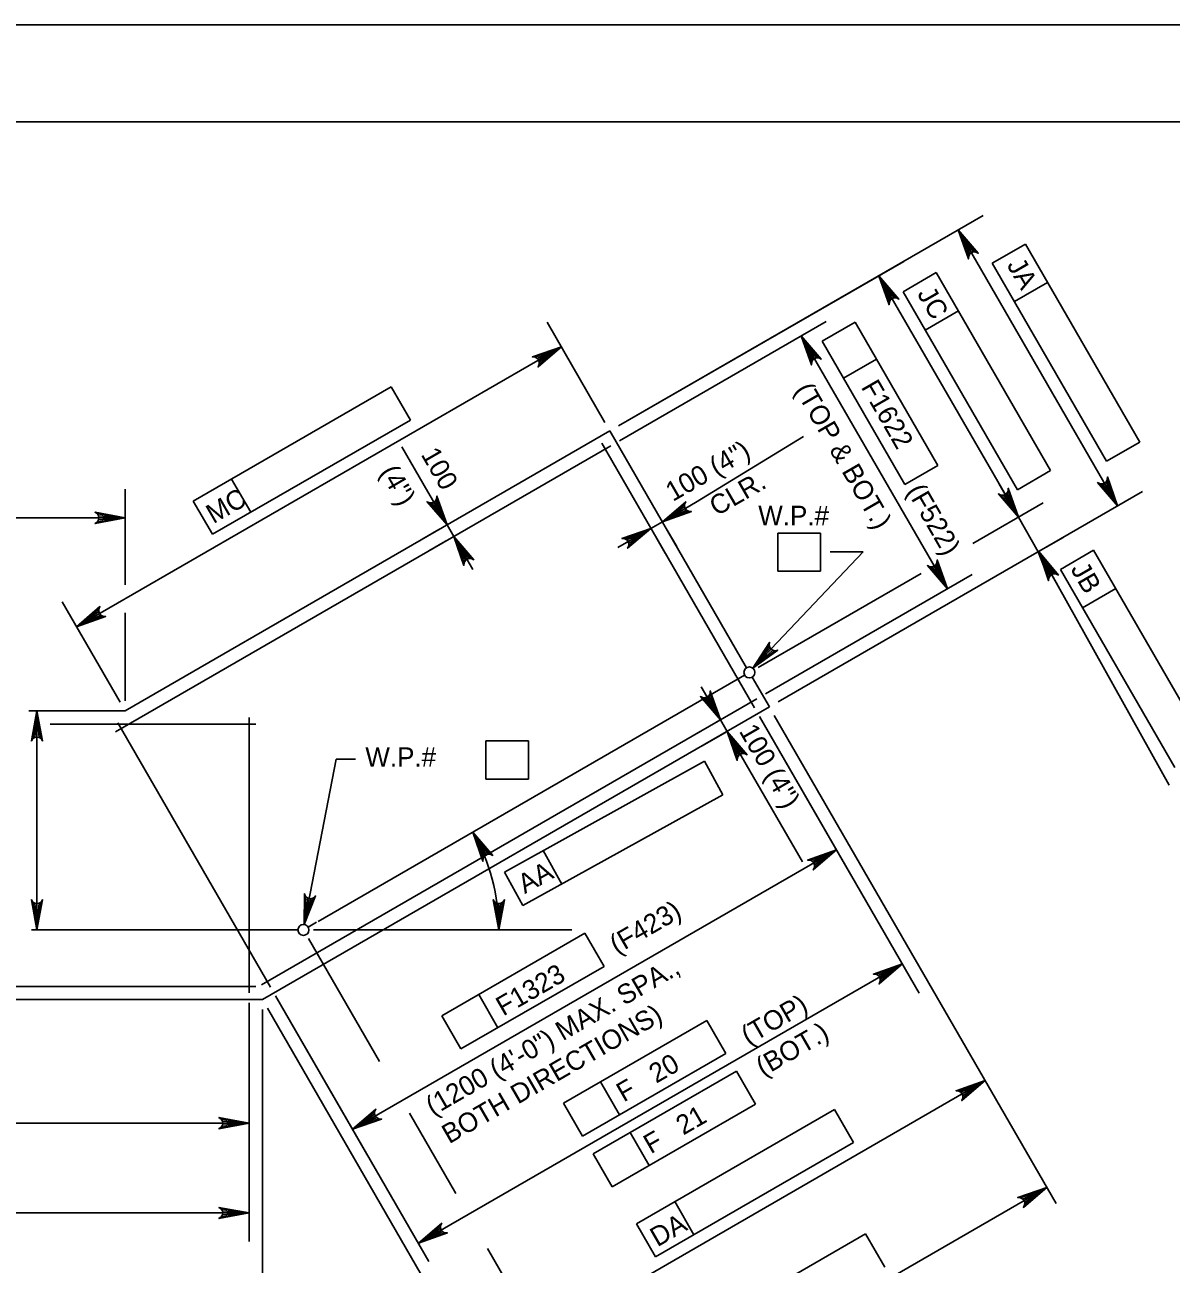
# Model space of a CAD drawing. Extents: x 638340 to 640241, y 295465 to 298435.
# Drawn here: x 639648.1 to 639825, y 298244.1 to 298435.5 of the extents above; entities that cross this region are included whole.
import ezdxf

# ---------------------------------------------------------------- set-up
doc = ezdxf.new("R2010")
doc.units = 0
for name, color, linetype in [('10', 7, 'Continuous'), ('2', 7, 'Continuous'), ('4', 7, 'Continuous'), ('6', 7, 'Continuous'), ('PLT-BNDY', 7, 'Continuous')]:
    doc.layers.add(name, color=color, linetype=linetype)

msp = doc.modelspace()

# ---------------------------------------------------------------- linework, layer by layer
at = {"layer": '10'}
for p, q in [((639663.56, 298329.53), (639738.4, 298372.74)), ((639759.5, 298336.18), (639738.4, 298372.74)), ((639693.33, 298297), (639759.19, 298335.02)), ((639763.01, 298330.12), (639760.35, 298334.71)), ((639649.87, 298329.53), (639648.7, 298329.53)), ((639663.56, 298329.53), (639649.87, 298329.53)), ((639684.74, 298284.93), (639763.01, 298330.12)), ((639691.82, 298296.12), (639693.11, 298296.87)), ((639690.23, 298295.7), (639649.07, 298295.7)), ((639465.06, 298284.93), (639684.74, 298284.93))]:
    msp.add_line(p, q, dxfattribs=at)
at = {"layer": '2'}
msp.add_line((639316.46, 298420.46), (640102.46, 298420.46), dxfattribs=at)
at = {"layer": '4'}
for p, q in [((639739.73, 298373.51), (639796, 298406)), ((639792.17, 298403.78), (639816.77, 298361.16)), ((639797.42, 298398.65), (639802.54, 298401.6)), ((639802.54, 298401.6), (639820.19, 298371.03)), ((639739.73, 298373.51), (639783.76, 298398.93)), ((639815.07, 298368.07), (639797.42, 298398.65)), ((639779.93, 298396.71), (639799.98, 298361.98)), ((639783.64, 298394.24), (639788.75, 298397.2)), ((639788.75, 298397.2), (639806.41, 298366.62)), ((639800.84, 298392.72), (639805.96, 298395.67)), ((639801.29, 298363.67), (639783.64, 298394.24)), ((639739.87, 298371.22), (639771.77, 298389.64)), ((639787.06, 298388.31), (639792.18, 298391.27)), ((639737.63, 298374.07), (639728.68, 298389.56)), ((639771.15, 298386.58), (639776.26, 298389.54)), ((639776.26, 298389.54), (639789.03, 298367.42)), ((639767.94, 298387.43), (639790.49, 298348.36)), ((639783.91, 298364.47), (639771.15, 298386.58)), ((639656.06, 298342.52), (639730.9, 298385.73)), ((639774.44, 298380.87), (639779.56, 298383.83)), ((639674.06, 298361.89), (639704.63, 298379.55)), ((639704.63, 298379.55), (639707.58, 298374.43)), ((639707.58, 298374.43), (639677.01, 298356.78)), ((639751.6, 298361.68), (639768.29, 298371.87)), ((639820.19, 298371.03), (639815.07, 298368.07)), ((639710.3, 298363.34), (639706.29, 298370.27)), ((639789.03, 298367.42), (639783.91, 298364.47)), ((639682.94, 298360.2), (639679.99, 298365.32)), ((639806.41, 298366.62), (639801.29, 298363.67)), ((639663.56, 298348.98), (639663.56, 298363.74)), ((639713.25, 298358.22), (639710.3, 298363.34)), ((639764.34, 298330.89), (639820.61, 298363.38)), ((639801.46, 298359.42), (639798.5, 298364.54)), ((639677.01, 298356.78), (639674.06, 298361.89)), ((639746.49, 298358.73), (639751.6, 298361.68)), ((639794.41, 298355.35), (639805.29, 298361.64)), ((639489.31, 298359.31), (639663.56, 298359.31)), ((639801.46, 298359.42), (639804.53, 298354.09)), ((639712, 298357.5), (639709.42, 298356.01)), ((639714.28, 298356.45), (639713.25, 298358.22)), ((639744.71, 298357.7), (639739.6, 298354.75)), ((639744.71, 298357.7), (639746.49, 298358.73)), ((639747.23, 298357.44), (639748.7, 298354.89)), ((639713.02, 298355.72), (639710.44, 298354.23)), ((639714.28, 298356.45), (639717.23, 298351.33)), ((639745.46, 298356.41), (639746.93, 298353.87)), ((639764.29, 298356.97), (639770.88, 298356.97)), ((639764.29, 298351.07), (639764.29, 298356.97)), ((639770.88, 298351.07), (639770.88, 298356.97)), ((639805.86, 298354.86), (639808.37, 298356.31)), ((639760.46, 298336.12), (639777.48, 298354.06)), ((639777.48, 298354.06), (639772.38, 298354.06)), ((639804.61, 298354.14), (639824.73, 298318.04)), ((639807.93, 298351.37), (639813.05, 298354.32)), ((639813.05, 298354.32), (639830.7, 298323.75)), ((639806.01, 298351.54), (639807.48, 298348.98)), ((639825.59, 298320.79), (639807.93, 298351.37)), ((639761.26, 298336.21), (639786.42, 298350.74)), ((639762.42, 298332.15), (639794.33, 298350.57)), ((639770.88, 298351.07), (639764.29, 298351.07)), ((639811.36, 298345.44), (639816.47, 298348.39)), ((639662.79, 298330.87), (639653.85, 298346.36)), ((639663.56, 298331.07), (639663.56, 298344.65)), ((639755.46, 298328.13), (639752.5, 298333.24)), ((639649.94, 298295.7), (639649.94, 298329.53)), ((639761.48, 298328.65), (639786.15, 298285.92)), ((639761.48, 298328.65), (639775.59, 298304.22)), ((639763.77, 298328.79), (639807.27, 298253.44)), ((639755.19, 298327.97), (639751.62, 298325.91)), ((639755.46, 298328.13), (639756.48, 298326.35)), ((639719.23, 298324.89), (639725.82, 298324.89)), ((639719.23, 298318.99), (639719.23, 298324.89)), ((639725.82, 298318.99), (639725.82, 298324.89)), ((639756.22, 298326.2), (639752.64, 298324.14)), ((639756.48, 298326.35), (639759.43, 298321.24)), ((639691.2, 298296.53), (639696.14, 298322.06)), ((639699.09, 298322.06), (639696.14, 298322.06)), ((639722.1, 298304.62), (639752.98, 298321.74)), ((639752.98, 298321.74), (639755.84, 298316.58)), ((639759.43, 298321.24), (639768.1, 298306.23)), ((639725.82, 298318.99), (639719.23, 298318.99)), ((639755.84, 298316.58), (639724.97, 298299.46)), ((639698.66, 298264.93), (639773.37, 298308.06)), ((639730.96, 298302.78), (639728.09, 298307.94)), ((639724.97, 298299.46), (639722.1, 298304.62)), ((639691.85, 298294.37), (639702.82, 298275.38)), ((639692.62, 298295.7), (639732.53, 298295.7)), ((639712.42, 298282.42), (639734.54, 298295.19)), ((639734.54, 298295.19), (639737.49, 298290.07)), ((639708.82, 298247.32), (639783.54, 298290.46)), ((639737.49, 298290.07), (639715.37, 298277.31)), ((639682.69, 298284.42), (639682.69, 298247.56)), ((639682.69, 298284.42), (639682.69, 298261.44)), ((639686.78, 298285.51), (639710.45, 298244.51)), ((639686.78, 298285.51), (639700.88, 298261.09)), ((639721.08, 298280.6), (639718.13, 298285.72)), ((639684.74, 298283.4), (639684.74, 298229.63)), ((639685.51, 298283.6), (639729.77, 298206.94)), ((639685.51, 298283.6), (639718.05, 298227.24)), ((639715.37, 298277.31), (639712.42, 298282.42)), ((639731.21, 298268.95), (639753.33, 298281.72)), ((639753.33, 298281.72), (639756.28, 298276.61)), ((639756.28, 298276.61), (639734.17, 298263.84)), ((639735.79, 298261.14), (639757.91, 298273.91)), ((639757.91, 298273.91), (639760.86, 298268.8)), ((639796.31, 298272.43), (639727.47, 298232.68)), ((639739.88, 298267.13), (639736.92, 298272.25)), ((639707.44, 298267.39), (639714.58, 298254.99)), ((639734.17, 298263.84), (639731.21, 298268.95)), ((639760.86, 298268.8), (639738.74, 298256.03)), ((639742.47, 298250.32), (639773.04, 298267.97)), ((639773.04, 298267.97), (639775.99, 298262.86)), ((639467.11, 298265.87), (639682.69, 298265.87)), ((639744.45, 298259.32), (639741.5, 298264.44)), ((639775.99, 298262.86), (639745.42, 298245.21)), ((639738.74, 298256.03), (639735.79, 298261.14)), ((639805.84, 298255.93), (639727.57, 298210.75)), ((639467.11, 298251.99), (639682.69, 298251.99)), ((639751.35, 298248.63), (639748.39, 298253.75)), ((639745.42, 298245.21), (639742.47, 298250.32)), ((639747.28, 298231.11), (639777.85, 298248.76)), ((639777.85, 298248.76), (639780.81, 298243.64)), ((639719.48, 298246.51), (639729.68, 298228.85))]:
    msp.add_line(p, q, dxfattribs=at)
for points in [[(639794.07, 298401.47), (639793.22, 298400.98), (639792.17, 298403.78)], [(639781.83, 298394.4), (639780.98, 298393.91), (639779.93, 298396.71)], [(639769.84, 298385.11), (639768.99, 298384.62), (639767.94, 298387.43)], [(639728.09, 298384.68), (639728.59, 298383.83), (639730.9, 298385.73)], [(639815.72, 298363.97), (639814.87, 298363.47), (639816.77, 298361.16)], [(639712.2, 298361.03), (639711.35, 298360.53), (639713.25, 298358.22)], [(639800.41, 298362.23), (639799.55, 298361.73), (639801.46, 298359.42)], [(639660.61, 298359.8), (639660.61, 298358.82), (639663.56, 298359.31)], [(639748.8, 298360.63), (639749.29, 298359.78), (639746.49, 298358.73)], [(639741.91, 298356.65), (639742.4, 298355.8), (639744.71, 298357.7)], [(639716.18, 298354.14), (639715.33, 298353.64), (639714.28, 298356.45)], [(639806.43, 298351.78), (639805.58, 298351.29), (639804.53, 298354.09)], [(639789.44, 298351.16), (639788.59, 298350.67), (639790.49, 298348.36)], [(639658.37, 298344.43), (639658.87, 298343.57), (639656.06, 298342.52)], [(639762.85, 298337.92), (639762.13, 298338.59), (639760.46, 298336.11)], [(639754.41, 298330.93), (639753.55, 298330.44), (639755.46, 298328.13)], [(639650.43, 298326.58), (639649.45, 298326.58), (639649.94, 298329.53)], [(639758.38, 298324.04), (639757.53, 298323.55), (639756.48, 298326.35)], [(639770.57, 298307.01), (639771.06, 298306.16), (639773.37, 298308.06)], [(639650.43, 298298.65), (639649.45, 298298.65), (639649.94, 298295.7)], [(639692.25, 298299.35), (639691.28, 298299.53), (639691.2, 298296.54)], [(639780.73, 298289.41), (639781.22, 298288.55), (639783.54, 298290.46)], [(639793.51, 298271.38), (639794, 298270.53), (639796.31, 298272.43)], [(639679.74, 298266.36), (639679.74, 298265.37), (639682.69, 298265.87)], [(639700.97, 298266.83), (639701.47, 298265.98), (639698.66, 298264.93)], [(639803.03, 298254.88), (639803.52, 298254.03), (639805.84, 298255.93)], [(639679.74, 298252.48), (639679.74, 298251.5), (639682.69, 298251.99)], [(639711.13, 298249.22), (639711.63, 298248.37), (639708.82, 298247.32)]]:
    msp.add_lwpolyline(points, close=True, dxfattribs=at)
for points in [[(639792.17, 298403.78), (639795.26, 298400.18), (639794.86, 298400.37), (639794.5, 298400.38), (639794.2, 298400.27), (639793.95, 298400.06), (639793.78, 298399.75), (639793.74, 298399.31), (639792.17, 298403.78), (639793.78, 298399.75), (639793.95, 298400.06), (639792.17, 298403.78), (639794.2, 298400.27), (639794.5, 298400.38), (639792.17, 298403.78), (639794.86, 298400.37)], [(639779.93, 298396.71), (639783.01, 298393.11), (639782.62, 298393.3), (639782.25, 298393.31), (639781.96, 298393.2), (639781.71, 298392.99), (639781.54, 298392.68), (639781.5, 298392.24), (639779.93, 298396.71), (639781.54, 298392.68), (639781.71, 298392.99), (639779.93, 298396.71), (639781.96, 298393.2), (639782.25, 298393.31), (639779.93, 298396.71), (639782.62, 298393.3)], [(639767.94, 298387.43), (639771.02, 298383.83), (639770.63, 298384.01), (639770.26, 298384.02), (639769.97, 298383.91), (639769.72, 298383.71), (639769.54, 298383.39), (639769.51, 298382.95), (639767.94, 298387.43), (639769.54, 298383.39), (639769.72, 298383.71), (639767.94, 298387.43), (639769.97, 298383.91), (639770.26, 298384.02), (639767.94, 298387.43), (639770.63, 298384.01)], [(639730.9, 298385.73), (639727.3, 298382.64), (639727.48, 298383.04), (639727.49, 298383.4), (639727.38, 298383.7), (639727.17, 298383.94), (639726.86, 298384.12), (639726.42, 298384.16), (639730.9, 298385.73), (639726.86, 298384.12), (639727.17, 298383.94), (639730.9, 298385.73), (639727.38, 298383.7), (639727.49, 298383.4), (639730.9, 298385.73), (639727.48, 298383.04)], [(639816.77, 298361.16), (639813.69, 298364.76), (639814.08, 298364.58), (639814.45, 298364.57), (639814.74, 298364.68), (639814.99, 298364.88), (639815.16, 298365.2), (639815.2, 298365.64), (639816.77, 298361.16), (639815.16, 298365.2), (639814.99, 298364.88), (639816.77, 298361.16), (639814.74, 298364.68), (639814.45, 298364.57), (639816.77, 298361.16), (639814.08, 298364.58)], [(639801.46, 298359.42), (639798.37, 298363.02), (639798.76, 298362.84), (639799.13, 298362.83), (639799.42, 298362.94), (639799.67, 298363.14), (639799.85, 298363.46), (639799.88, 298363.9), (639801.46, 298359.42), (639799.85, 298363.46), (639799.67, 298363.14), (639801.46, 298359.42), (639799.42, 298362.94), (639799.13, 298362.83), (639801.46, 298359.42), (639798.76, 298362.84)], [(639713.25, 298358.22), (639710.17, 298361.82), (639710.56, 298361.63), (639710.92, 298361.63), (639711.22, 298361.74), (639711.47, 298361.94), (639711.64, 298362.26), (639711.68, 298362.69), (639713.25, 298358.22), (639711.64, 298362.26), (639711.47, 298361.94), (639713.25, 298358.22), (639711.22, 298361.74), (639710.92, 298361.63), (639713.25, 298358.22), (639710.56, 298361.63)], [(639746.49, 298358.73), (639750.09, 298361.82), (639749.9, 298361.42), (639749.9, 298361.06), (639750.01, 298360.76), (639750.21, 298360.52), (639750.53, 298360.34), (639750.96, 298360.3), (639746.49, 298358.73), (639750.53, 298360.34), (639750.21, 298360.52), (639746.49, 298358.73), (639750.01, 298360.76), (639749.9, 298361.06), (639746.49, 298358.73), (639749.9, 298361.42)], [(639663.56, 298359.31), (639658.9, 298358.44), (639659.26, 298358.69), (639659.45, 298359), (639659.5, 298359.31), (639659.45, 298359.62), (639659.26, 298359.94), (639658.9, 298360.18), (639663.56, 298359.31), (639659.26, 298359.94), (639659.45, 298359.62), (639663.56, 298359.31), (639659.5, 298359.31), (639659.45, 298359), (639663.56, 298359.31), (639659.26, 298358.69)], [(639744.71, 298357.7), (639741.11, 298354.62), (639741.3, 298355.01), (639741.3, 298355.37), (639741.19, 298355.67), (639740.99, 298355.92), (639740.67, 298356.09), (639740.24, 298356.13), (639744.71, 298357.7), (639740.67, 298356.09), (639740.99, 298355.92), (639744.71, 298357.7), (639741.19, 298355.67), (639741.3, 298355.37), (639744.71, 298357.7), (639741.3, 298355.01)], [(639714.28, 298356.45), (639717.37, 298352.85), (639716.97, 298353.03), (639716.61, 298353.04), (639716.31, 298352.93), (639716.07, 298352.73), (639715.89, 298352.41), (639715.85, 298351.97), (639714.28, 298356.45), (639715.89, 298352.41), (639716.07, 298352.73), (639714.28, 298356.45), (639716.31, 298352.93), (639716.61, 298353.04), (639714.28, 298356.45), (639716.97, 298353.03)], [(639804.61, 298354.14), (639807.64, 298350.49), (639807.25, 298350.69), (639806.89, 298350.69), (639806.59, 298350.59), (639806.34, 298350.39), (639806.16, 298350.08), (639806.12, 298349.64), (639804.61, 298354.14), (639806.16, 298350.08), (639806.34, 298350.39), (639804.61, 298354.14), (639806.59, 298350.59), (639806.89, 298350.69), (639804.61, 298354.14), (639807.25, 298350.69)], [(639790.49, 298348.36), (639787.4, 298351.96), (639787.8, 298351.77), (639788.16, 298351.76), (639788.46, 298351.88), (639788.7, 298352.08), (639788.88, 298352.39), (639788.92, 298352.83), (639790.49, 298348.36), (639788.88, 298352.39), (639788.7, 298352.08), (639790.49, 298348.36), (639788.46, 298351.88), (639788.16, 298351.76), (639790.49, 298348.36), (639787.8, 298351.77)], [(639656.06, 298342.52), (639659.66, 298345.61), (639659.48, 298345.22), (639659.47, 298344.85), (639659.58, 298344.56), (639659.78, 298344.31), (639660.1, 298344.13), (639660.54, 298344.1), (639656.06, 298342.52), (639660.1, 298344.13), (639659.78, 298344.31), (639656.06, 298342.52), (639659.58, 298344.56), (639659.47, 298344.85), (639656.06, 298342.52), (639659.48, 298345.22)], [(639760.46, 298336.12), (639763.03, 298340.1), (639762.97, 298339.67), (639763.07, 298339.32), (639763.26, 298339.07), (639763.52, 298338.89), (639763.87, 298338.81), (639764.3, 298338.9), (639760.46, 298336.12), (639763.87, 298338.81), (639763.52, 298338.89), (639760.46, 298336.12), (639763.26, 298339.07), (639763.07, 298339.32), (639760.46, 298336.12), (639762.97, 298339.67)], [(639755.46, 298328.13), (639752.37, 298331.73), (639752.77, 298331.54), (639753.13, 298331.54), (639753.43, 298331.65), (639753.67, 298331.85), (639753.85, 298332.17), (639753.88, 298332.6), (639755.46, 298328.13), (639753.85, 298332.17), (639753.67, 298331.85), (639755.46, 298328.13), (639753.43, 298331.65), (639753.13, 298331.54), (639755.46, 298328.13), (639752.77, 298331.54)], [(639649.94, 298329.53), (639650.81, 298324.87), (639650.57, 298325.23), (639650.25, 298325.42), (639649.94, 298325.47), (639649.63, 298325.42), (639649.32, 298325.23), (639649.07, 298324.87), (639649.94, 298329.53), (639649.32, 298325.23), (639649.63, 298325.42), (639649.94, 298329.53), (639649.94, 298325.47), (639650.25, 298325.42), (639649.94, 298329.53), (639650.57, 298325.23)], [(639756.48, 298326.35), (639759.57, 298322.75), (639759.17, 298322.94), (639758.81, 298322.94), (639758.51, 298322.83), (639758.27, 298322.63), (639758.09, 298322.31), (639758.06, 298321.88), (639756.48, 298326.35), (639758.09, 298322.31), (639758.27, 298322.63), (639756.48, 298326.35), (639758.51, 298322.83), (639758.81, 298322.94), (639756.48, 298326.35), (639759.17, 298322.94)], [(639717.22, 298310.79), (639720.3, 298307.19), (639719.91, 298307.37), (639719.55, 298307.38), (639719.25, 298307.27), (639719, 298307.06), (639718.83, 298306.75), (639718.79, 298306.31), (639717.22, 298310.79), (639718.83, 298306.75), (639719, 298307.06), (639717.22, 298310.79), (639719.25, 298307.27), (639719.55, 298307.38), (639717.22, 298310.79), (639719.91, 298307.37)], [(639773.37, 298308.06), (639769.77, 298304.97), (639769.96, 298305.37), (639769.96, 298305.73), (639769.85, 298306.03), (639769.65, 298306.27), (639769.34, 298306.45), (639768.9, 298306.49), (639773.37, 298308.06), (639769.34, 298306.45), (639769.65, 298306.27), (639773.37, 298308.06), (639769.85, 298306.03), (639769.96, 298305.73), (639773.37, 298308.06), (639769.96, 298305.37)], [(639649.94, 298295.7), (639649.07, 298300.36), (639649.32, 298300), (639649.63, 298299.82), (639649.94, 298299.76), (639650.25, 298299.82), (639650.57, 298300), (639650.81, 298300.36), (639649.94, 298295.7), (639650.57, 298300), (639650.25, 298299.82), (639649.94, 298295.7), (639649.94, 298299.76), (639649.63, 298299.82), (639649.94, 298295.7), (639649.32, 298300)], [(639691.2, 298296.53), (639691.23, 298301.28), (639691.4, 298300.88), (639691.68, 298300.63), (639691.97, 298300.52), (639692.29, 298300.51), (639692.63, 298300.64), (639692.94, 298300.94), (639691.2, 298296.53), (639692.63, 298300.64), (639692.29, 298300.51), (639691.2, 298296.53), (639691.97, 298300.52), (639691.68, 298300.63), (639691.2, 298296.53), (639691.4, 298300.88)], [(639721.26, 298295.7), (639720.38, 298300.36), (639720.63, 298300), (639720.95, 298299.82), (639721.26, 298299.76), (639721.57, 298299.82), (639721.88, 298300), (639722.13, 298300.36), (639721.26, 298295.7), (639721.88, 298300), (639721.57, 298299.82), (639721.26, 298295.7), (639721.26, 298299.76), (639720.95, 298299.82), (639721.26, 298295.7), (639720.63, 298300)], [(639783.54, 298290.46), (639779.94, 298287.37), (639780.12, 298287.77), (639780.13, 298288.13), (639780.02, 298288.43), (639779.81, 298288.67), (639779.5, 298288.85), (639779.06, 298288.88), (639783.54, 298290.46), (639779.5, 298288.85), (639779.81, 298288.67), (639783.54, 298290.46), (639780.02, 298288.43), (639780.13, 298288.13), (639783.54, 298290.46), (639780.12, 298287.77)], [(639796.31, 298272.43), (639792.71, 298269.34), (639792.9, 298269.74), (639792.9, 298270.1), (639792.79, 298270.4), (639792.59, 298270.64), (639792.27, 298270.82), (639791.84, 298270.86), (639796.31, 298272.43), (639792.27, 298270.82), (639792.59, 298270.64), (639796.31, 298272.43), (639792.79, 298270.4), (639792.9, 298270.1), (639796.31, 298272.43), (639792.9, 298269.74)], [(639698.66, 298264.93), (639702.26, 298268.01), (639702.07, 298267.62), (639702.07, 298267.25), (639702.18, 298266.96), (639702.38, 298266.71), (639702.7, 298266.53), (639703.13, 298266.5), (639698.66, 298264.93), (639702.7, 298266.53), (639702.38, 298266.71), (639698.66, 298264.93), (639702.18, 298266.96), (639702.07, 298267.25), (639698.66, 298264.93), (639702.07, 298267.62)], [(639682.69, 298265.87), (639678.03, 298264.99), (639678.39, 298265.24), (639678.57, 298265.55), (639678.63, 298265.87), (639678.57, 298266.18), (639678.39, 298266.49), (639678.03, 298266.74), (639682.69, 298265.87), (639678.39, 298266.49), (639678.57, 298266.18), (639682.69, 298265.87), (639678.63, 298265.87), (639678.57, 298265.55), (639682.69, 298265.87), (639678.39, 298265.24)], [(639805.84, 298255.93), (639802.24, 298252.84), (639802.42, 298253.24), (639802.43, 298253.6), (639802.32, 298253.9), (639802.12, 298254.14), (639801.8, 298254.32), (639801.36, 298254.36), (639805.84, 298255.93), (639801.8, 298254.32), (639802.12, 298254.14), (639805.84, 298255.93), (639802.32, 298253.9), (639802.43, 298253.6), (639805.84, 298255.93), (639802.42, 298253.24)], [(639682.69, 298251.99), (639678.03, 298251.12), (639678.39, 298251.37), (639678.57, 298251.68), (639678.63, 298251.99), (639678.57, 298252.3), (639678.39, 298252.62), (639678.03, 298252.86), (639682.69, 298251.99), (639678.39, 298252.62), (639678.57, 298252.3), (639682.69, 298251.99), (639678.63, 298251.99), (639678.57, 298251.68), (639682.69, 298251.99), (639678.39, 298251.37)], [(639708.82, 298247.32), (639712.42, 298250.41), (639712.24, 298250.01), (639712.23, 298249.65), (639712.34, 298249.35), (639712.54, 298249.11), (639712.86, 298248.93), (639713.3, 298248.9), (639708.82, 298247.32), (639712.86, 298248.93), (639712.54, 298249.11), (639708.82, 298247.32), (639712.34, 298249.35), (639712.23, 298249.65), (639708.82, 298247.32), (639712.24, 298250.01)]]:
    msp.add_lwpolyline(points, dxfattribs=at)
for centre in [(639759.93, 298335.45), (639691.08, 298295.7)]:
    msp.add_circle(centre, 0.85, dxfattribs=at)
msp.add_arc((639691.08, 298295.7), 30.17, 0.0017, 29.9999, dxfattribs=at)
at = {"layer": '6'}
for p, q in [((639760.72, 298329.98), (639737.13, 298370.83)), ((639662.05, 298326.29), (639738.53, 298370.45)), ((639684.6, 298287.22), (639761.09, 298331.38)), ((639682.69, 298285.96), (639682.69, 298328.51)), ((639683.72, 298327.48), (639651.96, 298327.48)), ((639686, 298286.85), (639662.42, 298327.69)), ((639466.09, 298286.98), (639683.72, 298286.98))]:
    msp.add_line(p, q, dxfattribs=at)
at = {"layer": 'PLT-BNDY'}
msp.add_lwpolyline([(639276.46, 298435.46), (640117.46, 298435.46), (640117.46, 297841.46), (639276.46, 297841.46)], close=True, dxfattribs=at)

# ---------------------------------------------------------------- texts
at = {"layer": '4'}
for s, height, rotation, p in [('JA', 3, 300, (639799.59, 298398.36)), ('JC', 3, 300, (639785.75, 298393.92)), ('F1622', 3, 300, (639777.09, 298379.52)), ('(TOP & BOT.)', 3.0001, 300, (639766.85, 298379.09)), ('100 (4")', 3, 30, (639748.11, 298361.77)), ('100', 3, 300, (639709.14, 298369.12)), ('(4")', 3, 300, (639702.8, 298366.39)), ('CLR.', 3, 30, (639754.87, 298359.52)), ('MC', 3, 30, (639677.17, 298358.34)), ('(F522)', 3, 300, (639784.14, 298363.48)), ('JB', 3, 300, (639809.44, 298351.41)), ('100 (4")', 3, 300, (639758.25, 298326.41)), ('AA', 3, 29.0163, (639725.25, 298301.21)), ('(F423)', 3, 30, (639739.47, 298291.88)), ('F1323', 3, 30, (639721.92, 298282.32)), ('(1200 (4\'-0") MAX. SPA.,', 3.0001, 30, (639711.07, 298266.92)), ('(TOP)', 3, 30, (639759.76, 298277.84)), ('BOTH DIRECTIONS)', 3.0001, 30, (639713.57, 298262.59)), ('(BOT.)', 3, 30, (639762.06, 298272.99)), ('F   20', 3, 30, (639740.52, 298269.04)), ('F   21', 3, 30, (639744.7, 298261.04)), ('DA', 3, 30, (639745.72, 298246.68))]:
    msp.add_text(s, height=height, rotation=rotation, dxfattribs=at).set_placement(p)
for p in [(639761.29, 298358.19), (639700.63, 298320.89)]:
    msp.add_text('W.P.#', height=3, dxfattribs=at).set_placement(p)

doc.saveas('drawing.dxf')
